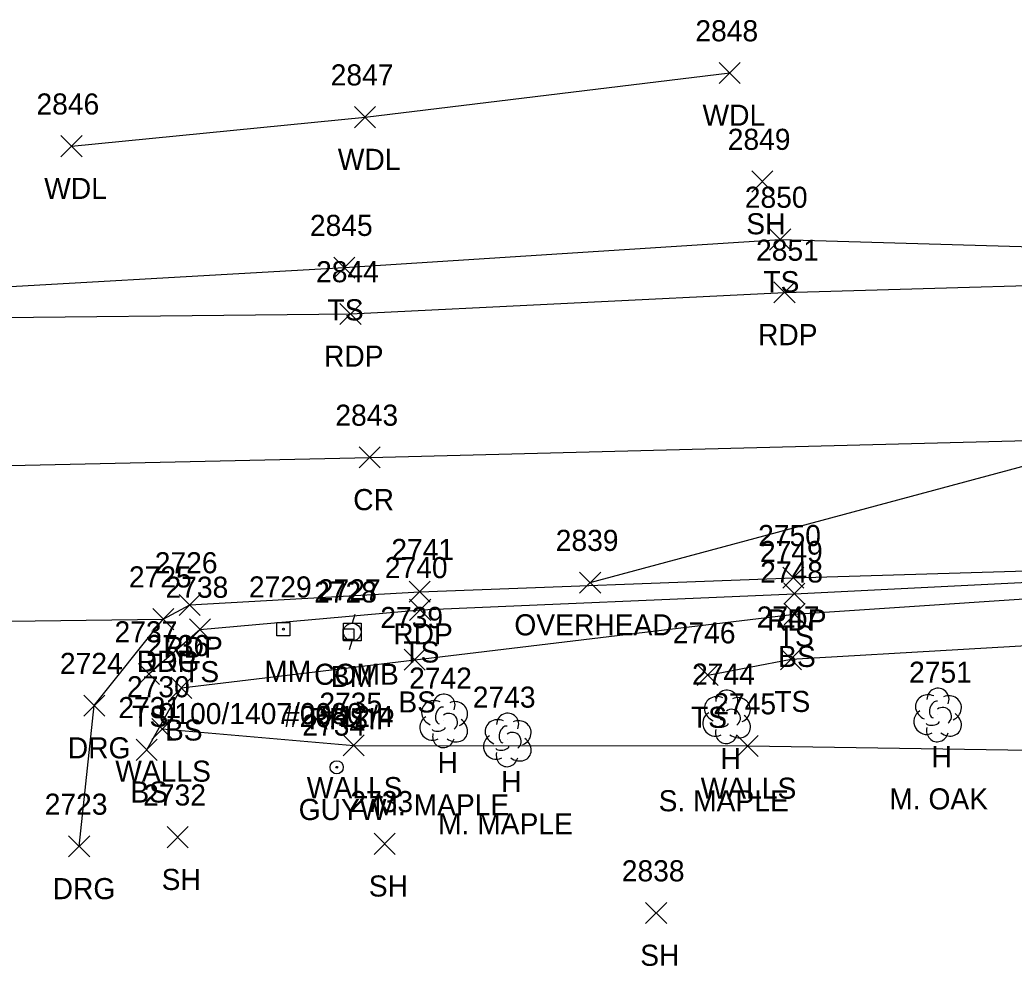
# Model space of a CAD drawing. Extents: x 1611797 to 1633212, y 298978 to 305475.
# Drawn here: x 1615977.5 to 1616071.8, y 301456.9 to 301546.6 of the extents above; entities that cross this region are included whole.
import ezdxf

# ---------------------------------------------------------------- set-up
doc = ezdxf.new("R2010")
doc.units = 0
for name, color, linetype in [('C_A', 7, 'Continuous'), ('C_C', 7, 'Continuous'), ('C_I', 7, 'Continuous'), ('CPBM', 7, 'Continuous'), ('L_A', 7, 'Continuous'), ('L_C', 7, 'Continuous'), ('L_I', 7, 'Continuous'), ('L_TIC', 7, 'Continuous'), ('LAWA', 7, 'Continuous'), ('LELB', 7, 'Continuous'), ('LTD', 7, 'Continuous'), ('LWS', 7, 'Continuous'), ('P_A', 7, 'Continuous'), ('P_I', 7, 'Continuous'), ('P_TIC', 7, 'Continuous'), ('PET', 7, 'Continuous'), ('PRC', 7, 'Continuous'), ('R_A', 7, 'Continuous'), ('R_I', 7, 'Continuous'), ('R_TIC', 7, 'Continuous'), ('RDG', 7, 'Continuous'), ('S_A', 7, 'Continuous'), ('S_C', 7, 'Continuous'), ('S_I', 7, 'Continuous'), ('SRM', 7, 'Continuous'), ('U_A', 7, 'Continuous'), ('U_C', 7, 'Continuous'), ('U_I', 7, 'Continuous'), ('U_TIC', 7, 'Continuous'), ('UCO', 7, 'Continuous'), ('UP', 7, 'Continuous'), ('UPGW', 7, 'Continuous')]:
    doc.layers.add(name, color=color, linetype=linetype)

msp = doc.modelspace()

# ---------------------------------------------------------------- linework, layer by layer
at = {"layer": 'CPBM'}
for p, q in [((1616008.192, 301487.878), (1616008.192, 301488.878)), ((1616008.192, 301488.878), (1616009.192, 301488.878)), ((1616009.192, 301488.878), (1616009.192, 301487.878)), ((1616009.192, 301487.878), (1616008.192, 301487.878)), ((1616008.695, 301488.379), (1616008.695, 301488.379)), ((1616008.695, 301488.379), (1616008.695, 301488.379))]:
    msp.add_line(p, q, dxfattribs=at)
at = {"layer": 'L_TIC'}
for points in [[(1616043.825, 301540.551), (1616045.825, 301542.551)], [(1616045.825, 301540.551), (1616043.825, 301542.551)], [(1616009.262, 301536.368), (1616011.262, 301538.368)], [(1616011.262, 301536.368), (1616009.262, 301538.368)], [(1615981.437, 301533.613), (1615983.437, 301535.613)], [(1615983.437, 301533.613), (1615981.437, 301535.613)], [(1616046.901, 301530.265), (1616048.901, 301532.265)], [(1616048.901, 301530.265), (1616046.901, 301532.265)], [(1616048.597, 301524.777), (1616050.597, 301526.777)], [(1616050.597, 301524.777), (1616048.597, 301526.777)], [(1616007.295, 301522.113), (1616009.295, 301524.113)], [(1616009.295, 301522.113), (1616007.295, 301524.113)], [(1616049.954, 301491.21), (1616051.954, 301493.21)], [(1616051.954, 301491.21), (1616049.954, 301493.21)], [(1616014.481, 301489.69), (1616016.481, 301491.69)], [(1616016.481, 301489.69), (1616014.481, 301491.69)], [(1616049.97, 301489.273), (1616051.97, 301491.273)], [(1616051.97, 301489.273), (1616049.97, 301491.273)], [(1615993.61, 301487.827), (1615995.61, 301489.827)], [(1615995.61, 301487.827), (1615993.61, 301489.827)], [(1616013.972, 301484.96), (1616015.972, 301486.96)], [(1616015.972, 301484.96), (1616013.972, 301486.96)], [(1616049.632, 301485.008), (1616051.632, 301487.008)], [(1616051.632, 301485.008), (1616049.632, 301487.008)], [(1615988.779, 301483.607), (1615990.779, 301485.607)], [(1615990.779, 301483.607), (1615988.779, 301485.607)], [(1616041.737, 301483.507), (1616043.737, 301485.507)], [(1616043.737, 301483.507), (1616041.737, 301485.507)], [(1615991.854, 301482.301), (1615993.854, 301484.301)], [(1615993.854, 301482.301), (1615991.854, 301484.301)], [(1615990.045, 301478.401), (1615992.045, 301480.401)], [(1615992.045, 301478.401), (1615990.045, 301480.401)], [(1615988.574, 301476.425), (1615990.574, 301478.425)], [(1615990.574, 301476.425), (1615988.574, 301478.425)], [(1616008.193, 301476.842), (1616010.193, 301478.842)], [(1616010.193, 301476.842), (1616008.193, 301478.842)], [(1616045.524, 301476.786), (1616047.524, 301478.786)], [(1616047.524, 301476.786), (1616045.524, 301478.786)], [(1615991.495, 301468.144), (1615993.495, 301470.144)], [(1615993.495, 301468.144), (1615991.495, 301470.144)], [(1616011.126, 301467.52), (1616013.126, 301469.52)], [(1616013.126, 301467.52), (1616011.126, 301469.52)], [(1616036.851, 301460.959), (1616038.851, 301462.959)], [(1616038.851, 301460.959), (1616036.851, 301462.959)]]:
    msp.add_lwpolyline(points, dxfattribs=at)
at = {"layer": 'LAWA'}
msp.add_lwpolyline([(1615982.437, 301534.613), (1616010.262, 301537.368), (1616044.825, 301541.551)], dxfattribs=at)
at = {"layer": 'LELB'}
for points in [[(1615704.044, 301519.429), (1615721.872, 301519.336), (1615766.347, 301519.497), (1615808.064, 301519.863), (1615851.206, 301519.772), (1615891.691, 301519.156), (1615938.875, 301519.331), (1615967.204, 301520.797), (1616008.295, 301523.113), (1616049.597, 301525.777), (1616089.806, 301524.619), (1616129.765, 301524.584), (1616155.631, 301526.935), (1616173.613, 301534.481), (1616188.642, 301527.741), (1616206.16, 301529.587), (1616236.465, 301530.233), (1616280.018, 301532.647)], [(1615989.779, 301484.607), (1615994.61, 301488.827), (1616015.481, 301490.69), (1616050.954, 301492.21), (1616083.823, 301493.853), (1616112.219, 301494.476), (1616119.914, 301491.503), (1616124.978, 301486.509), (1616130.575, 301489.116), (1616135.527, 301485.261), (1616136.623, 301477.209), (1616138.952, 301464.348)], [(1615989.574, 301477.425), (1615992.854, 301483.301), (1616014.972, 301485.96), (1616050.97, 301490.273), (1616083.615, 301492.441), (1616110.268, 301491.152), (1616119.914, 301491.503)], [(1616042.737, 301484.507), (1616050.632, 301486.008), (1616083.301, 301487.913), (1616104.801, 301484.129), (1616114.603, 301482.147), (1616125.051, 301481.638), (1616129.08, 301477.548), (1616130.659, 301469.311)]]:
    msp.add_lwpolyline(points, dxfattribs=at)
at = {"layer": 'LTD'}
for p, q in [((1616017.698, 301480.217), (1616017.698, 301480.217)), ((1616017.698, 301480.217), (1616017.698, 301480.217)), ((1616044.508, 301480.599), (1616044.508, 301480.599)), ((1616044.508, 301480.599), (1616044.508, 301480.599)), ((1616064.509, 301480.774), (1616064.509, 301480.774)), ((1616064.509, 301480.774), (1616064.509, 301480.774)), ((1616023.729, 301478.415), (1616023.729, 301478.415)), ((1616023.729, 301478.415), (1616023.729, 301478.415))]:
    msp.add_line(p, q, dxfattribs=at)
for centre in [(1616044.555, 301482.033), (1616064.556, 301482.208), (1616017.744, 301481.651), (1616023.775, 301479.849)]:
    msp.add_arc(centre, 1.047, 335.52715, 180.95627, dxfattribs=at)
for centre, major_axis, ratio, start_param, end_param in [((1616063.717, 301481.441), (1.21, -0.512), 0.895232, 1.570796, 4.712389), ((1616016.906, 301480.883), (1.21, -0.512), 0.895232, 1.570796, 4.712389), ((1616018.739, 301480.8), (-1.141, -0.483), 0.949671, 1.570796, 4.712389), ((1616043.716, 301481.265), (1.21, -0.512), 0.895232, 1.570796, 4.712389), ((1616044.299, 301481.057), (-0.208, -0.792), 0.645439, 3.141593, 6.283185), ((1616045.549, 301481.182), (-1.141, -0.483), 0.949671, 1.570796, 4.712389), ((1616064.301, 301481.232), (-0.208, -0.792), 0.645439, 3.141593, 6.283185), ((1616065.551, 301481.358), (-1.141, -0.483), 0.949671, 1.570796, 4.712389), ((1616017.489, 301480.675), (-0.208, -0.792), 0.645439, 3.141593, 6.283185), ((1616018.198, 301480.05), (-0.5, 0.667), 0.989748, 3.141593, 6.283185), ((1616043.425, 301479.89), (0.584, -1.042), 0.959034, 3.141593, 6.283185), ((1616045.008, 301480.432), (-0.5, 0.667), 0.989748, 3.141593, 6.283185), ((1616063.426, 301480.066), (0.584, -1.042), 0.959034, 3.141593, 6.283185), ((1616065.009, 301480.608), (-0.5, 0.667), 0.989748, 3.141593, 6.283185), ((1616065.509, 301479.941), (-1.09, 0.792), 0.841452, 1.570796, 4.712389), ((1616016.614, 301479.508), (0.584, -1.042), 0.959034, 3.141593, 6.283185), ((1616018.698, 301479.383), (-1.09, 0.792), 0.841452, 1.570796, 4.712389), ((1616022.937, 301479.081), (1.21, -0.512), 0.895232, 1.570796, 4.712389), ((1616024.77, 301478.998), (-1.141, -0.483), 0.949671, 1.570796, 4.712389), ((1616044.05, 301479.849), (-0.625, -0.083), 0.423636, 0, 3.141593), ((1616045.508, 301479.766), (-1.09, 0.792), 0.841452, 1.570796, 4.712389), ((1616064.051, 301480.024), (-0.625, -0.083), 0.423636, 0, 3.141593), ((1616017.698, 301478.717), (0.265, 1.061), 0.942809, 1.570796, 4.712389), ((1616017.239, 301479.466), (-0.625, -0.083), 0.423636, 0, 3.141593), ((1616023.52, 301478.873), (-0.208, -0.792), 0.645439, 3.141593, 6.283185), ((1616024.229, 301478.248), (-0.5, 0.667), 0.989748, 3.141593, 6.283185), ((1616044.508, 301479.099), (0.265, 1.061), 0.942809, 1.570796, 4.712389), ((1616064.509, 301479.274), (0.265, 1.061), 0.942809, 1.570796, 4.712389), ((1616022.645, 301477.706), (0.584, -1.042), 0.959034, 3.141593, 6.283185), ((1616024.729, 301477.582), (-1.09, 0.792), 0.841452, 1.570796, 4.712389), ((1616023.729, 301476.915), (0.265, 1.061), 0.942809, 1.570796, 4.712389), ((1616023.27, 301477.665), (-0.625, -0.083), 0.423636, 0, 3.141593)]:
    msp.add_ellipse(centre, major_axis=major_axis, ratio=ratio, start_param=start_param, end_param=end_param, dxfattribs=at)
at = {"layer": 'LWS'}
msp.add_lwpolyline([(1615991.045, 301479.401), (1616009.193, 301477.842), (1616046.524, 301477.786), (1616081.444, 301477.273), (1616094.001, 301477.969), (1616126.056, 301475.091), (1616128.26, 301467.747)], dxfattribs=at)
at = {"layer": 'P_TIC'}
for points in [[(1616049.011, 301519.759), (1616051.011, 301521.759)], [(1616051.011, 301519.759), (1616049.011, 301521.759)], [(1616007.879, 301517.723), (1616009.879, 301519.723)], [(1616009.879, 301517.723), (1616007.879, 301519.723)], [(1616009.706, 301504.129), (1616011.706, 301506.129)], [(1616011.706, 301504.129), (1616009.706, 301506.129)], [(1616049.86, 301492.726), (1616051.86, 301494.726)], [(1616051.86, 301492.726), (1616049.86, 301494.726)], [(1616014.443, 301491.405), (1616016.443, 301493.405)], [(1616016.443, 301491.405), (1616014.443, 301493.405)], [(1615992.646, 301490.148), (1615994.646, 301492.148)], [(1615994.646, 301490.148), (1615992.646, 301492.148)], [(1615990.141, 301488.805), (1615992.141, 301490.805)], [(1615992.141, 301488.805), (1615990.141, 301490.805)]]:
    msp.add_lwpolyline(points, dxfattribs=at)
at = {"layer": 'PET'}
for points in [[(1615966.818, 301518.281), (1616008.879, 301518.723), (1616050.011, 301520.759), (1616089.483, 301521.885), (1616129.535, 301523.151), (1616168.159, 301525.02), (1616195.535, 301526.207), (1616237.725, 301528.278), (1616279.261, 301529.047), (1616310.093, 301528.737), (1616346.909, 301526.936), (1616396.487, 301523.415), (1616418.702, 301521.734), (1616433.776, 301520.787), (1616436.26, 301522.002), (1616473.653, 301518.392)], [(1615957.121, 301489.367), (1615991.141, 301489.805), (1615993.646, 301491.148), (1616015.443, 301492.405), (1616050.86, 301493.726), (1616083.497, 301494.695), (1616115.848, 301495.324), (1616117.905, 301494.278), (1616126.676, 301494.21), (1616158.881, 301496.09), (1616172.109, 301497.829), (1616239.299, 301501.678), (1616275.912, 301502.338), (1616312.403, 301501.843), (1616375.815, 301498.508), (1616390.517, 301497.388), (1616390.666, 301497.624), (1616429.451, 301494.362), (1616470.741, 301491.131)]]:
    msp.add_lwpolyline(points, dxfattribs=at)
at = {"layer": 'PRC'}
msp.add_lwpolyline([(1615915.553, 301503.017), (1616010.706, 301505.129), (1616082.84, 301506.971), (1616127.799, 301509.126), (1616168.819, 301510.867), (1616237.813, 301513.845), (1616278.388, 301514.303), (1616314.288, 301513.683), (1616391.362, 301509.478), (1616432.286, 301506.326), (1616472.786, 301503.519), (1616513.149, 301500.749), (1616529.077, 301499.503), (1616571.59, 301496.851)], dxfattribs=at)
at = {"layer": 'R_TIC'}
for points in [[(1615990.141, 301488.805), (1615992.141, 301490.805)], [(1615992.141, 301488.805), (1615990.141, 301490.805)], [(1615983.603, 301480.61), (1615985.603, 301482.61)], [(1615985.603, 301480.61), (1615983.603, 301482.61)], [(1615982.164, 301467.273), (1615984.164, 301469.273)], [(1615984.164, 301467.273), (1615982.164, 301469.273)]]:
    msp.add_lwpolyline(points, dxfattribs=at)
at = {"layer": 'RDG'}
msp.add_lwpolyline([(1615983.164, 301468.273), (1615984.603, 301481.61), (1615991.141, 301489.805)], dxfattribs=at)
at = {"layer": 'SRM'}
msp.add_lwpolyline([(1616001.896, 301489.48), (1616003.146, 301489.48), (1616003.146, 301488.23), (1616001.896, 301488.23)], close=True, dxfattribs=at)
msp.add_circle((1616002.521, 301488.855), 0.0833, dxfattribs=at)
at = {"layer": 'U_TIC'}
for points in [[(1616030.599, 301492.267), (1616032.599, 301494.267)], [(1616032.599, 301492.267), (1616030.599, 301494.267)]]:
    msp.add_lwpolyline(points, dxfattribs=at)
at = {"layer": 'UCO'}
msp.add_lwpolyline([(1616031.599, 301493.267), (1616145.29, 301523.829)], dxfattribs=at)
at = {"layer": 'UP'}
for p, q in [((1616008.213, 301487.748), (1616008.213, 301489.415)), ((1616008.213, 301489.415), (1616009.88, 301489.415)), ((1616009.296, 301490.248), (1616009.046, 301489.415)), ((1616009.88, 301489.415), (1616009.88, 301487.748)), ((1616009.046, 301488.582), (1616009.046, 301488.582)), ((1616009.88, 301487.748), (1616008.213, 301487.748)), ((1616008.796, 301486.915), (1616009.046, 301487.748))]:
    msp.add_line(p, q, dxfattribs=at)
msp.add_circle((1616009.046, 301488.582), 0.833, dxfattribs=at)
at = {"layer": 'UPGW'}
for radius in [0.625, 0.0833]:
    msp.add_circle((1616007.577, 301475.77), radius, dxfattribs=at)

# ---------------------------------------------------------------- texts
at = {"layer": 'C_A'}
msp.add_text('BM', height=2, dxfattribs=at).set_placement((1616007.01, 301483.379))
at = {"layer": 'C_C'}
msp.add_text('RRSIP', height=2, dxfattribs=at).set_placement((1616004.907, 301479.379))
at = {"layer": 'C_I'}
msp.add_text('2728', height=2, dxfattribs=at).set_placement((1616005.435, 301491.379))
at = {"layer": 'L_A'}
for s, p in [('WDL', (1616042.243, 301536.551)), ('WDL', (1616007.68, 301532.368)), ('WDL', (1615979.854, 301529.613)), ('SH', (1616046.389, 301526.265)), ('TS', (1616048.007, 301520.777)), ('TS', (1616006.705, 301518.113)), ('TS', (1616049.363, 301487.21)), ('TS', (1616013.891, 301485.69)), ('BS', (1616049.411, 301485.273)), ('TS', (1615993.019, 301483.827)), ('BS', (1616013.413, 301480.96)), ('TS', (1616049.042, 301481.008)), ('TS', (1615988.189, 301479.607)), ('TS', (1616041.146, 301479.507)), ('BS', (1615991.295, 301478.301)), ('H', (1616017.131, 301475.217)), ('H', (1616043.941, 301475.599)), ('H', (1616063.942, 301475.774)), ('WALLS', (1615986.588, 301474.401)), ('H', (1616023.162, 301473.415)), ('BS', (1615988.015, 301472.425)), ('WALLS', (1616004.737, 301472.842)), ('WALLS', (1616042.067, 301472.786)), ('SH', (1615990.983, 301464.144)), ('SH', (1616010.614, 301463.52)), ('SH', (1616036.339, 301456.959))]:
    msp.add_text(s, height=2, dxfattribs=at).set_placement(p)
at = {"layer": 'L_C'}
for s, p in [('S. MAPLE', (1616038.083, 301471.599)), ('M. OAK', (1616059.942, 301471.774)), ('M. MAPLE', (1616011.147, 301471.217)), ('M. MAPLE', (1616017.178, 301469.415))]:
    msp.add_text(s, height=2, dxfattribs=at).set_placement(p)
at = {"layer": 'L_I'}
for s, p in [('2848', (1616041.566, 301544.551)), ('2847', (1616007.003, 301540.368)), ('2846', (1615979.122, 301537.613)), ('2849', (1616044.633, 301534.265)), ('2850', (1616046.251, 301528.777)), ('2845', (1616005.035, 301526.113)), ('2749', (1616047.686, 301495.21)), ('2740', (1616012.135, 301493.69)), ('2748', (1616047.71, 301493.273)), ('2738', (1615991.35, 301491.827)), ('2739', (1616011.704, 301488.96)), ('2747', (1616047.372, 301489.008)), ('2737', (1615986.52, 301487.607)), ('2746', (1616039.422, 301487.507)), ('2736', (1615989.539, 301486.301)), ('2744', (1616041.248, 301483.599)), ('2751', (1616061.816, 301483.774)), ('2742', (1616014.438, 301483.217)), ('2730', (1615987.698, 301482.401)), ('2735', (1616005.933, 301480.842)), ('2743', (1616020.469, 301481.415)), ('2745', (1616043.264, 301480.786)), ('2731', (1615986.881, 301480.425)), ('2732', (1615989.235, 301472.144)), ('2733', (1616008.866, 301471.52)), ('2838', (1616034.591, 301464.959))]:
    msp.add_text(s, height=2, dxfattribs=at).set_placement(p)
at = {"layer": 'P_A'}
for s, p in [('RDP', (1616047.499, 301515.759)), ('RDP', (1616006.367, 301513.723)), ('CR', (1616009.139, 301500.129)), ('RDP', (1616048.348, 301488.726)), ('RDP', (1616012.931, 301487.405)), ('RDP', (1615991.134, 301486.148)), ('RDP', (1615988.629, 301484.805))]:
    msp.add_text(s, height=2, dxfattribs=at).set_placement(p)
at = {"layer": 'P_I'}
for s, p in [('2851', (1616047.318, 301523.759)), ('2844', (1616005.619, 301521.723)), ('2843', (1616007.446, 301508.129)), ('2750', (1616047.513, 301496.726)), ('2741', (1616012.75, 301495.405)), ('2726', (1615990.331, 301494.148)), ('2725', (1615987.881, 301492.805))]:
    msp.add_text(s, height=2, dxfattribs=at).set_placement(p)
at = {"layer": 'R_A'}
for p in [(1615988.629, 301484.805), (1615982.092, 301476.61), (1615980.652, 301463.273)]:
    msp.add_text('DRG', height=2, dxfattribs=at).set_placement(p)
at = {"layer": 'R_I'}
for s, p in [('2725', (1615987.881, 301492.805)), ('2724', (1615981.344, 301484.61)), ('2723', (1615979.904, 301471.273))]:
    msp.add_text(s, height=2, dxfattribs=at).set_placement(p)
at = {"layer": 'S_A'}
msp.add_text('MM', height=2, dxfattribs=at).set_placement((1616000.71, 301483.855))
at = {"layer": 'S_C'}
msp.add_text('0100/1407/0080', height=2, dxfattribs=at).set_placement((1615990.702, 301479.855))
at = {"layer": 'S_I'}
msp.add_text('2729', height=2, dxfattribs=at).set_placement((1615999.253, 301491.855))
at = {"layer": 'U_A'}
for s, p in [('OVERHEAD', (1616024.41, 301488.267)), ('COMB', (1616005.432, 301483.582)), ('GUYW', (1616003.97, 301470.77))]:
    msp.add_text(s, height=2, dxfattribs=at).set_placement(p)
at = {"layer": 'U_C'}
msp.add_text('#26/12/4', height=2, dxfattribs=at).set_placement((1616002.558, 301479.582))
at = {"layer": 'U_I'}
for s, p in [('2839', (1616028.332, 301496.267)), ('2727', (1616005.786, 301491.582)), ('2734', (1616004.317, 301478.77))]:
    msp.add_text(s, height=2, dxfattribs=at).set_placement(p)

doc.saveas('drawing.dxf')
